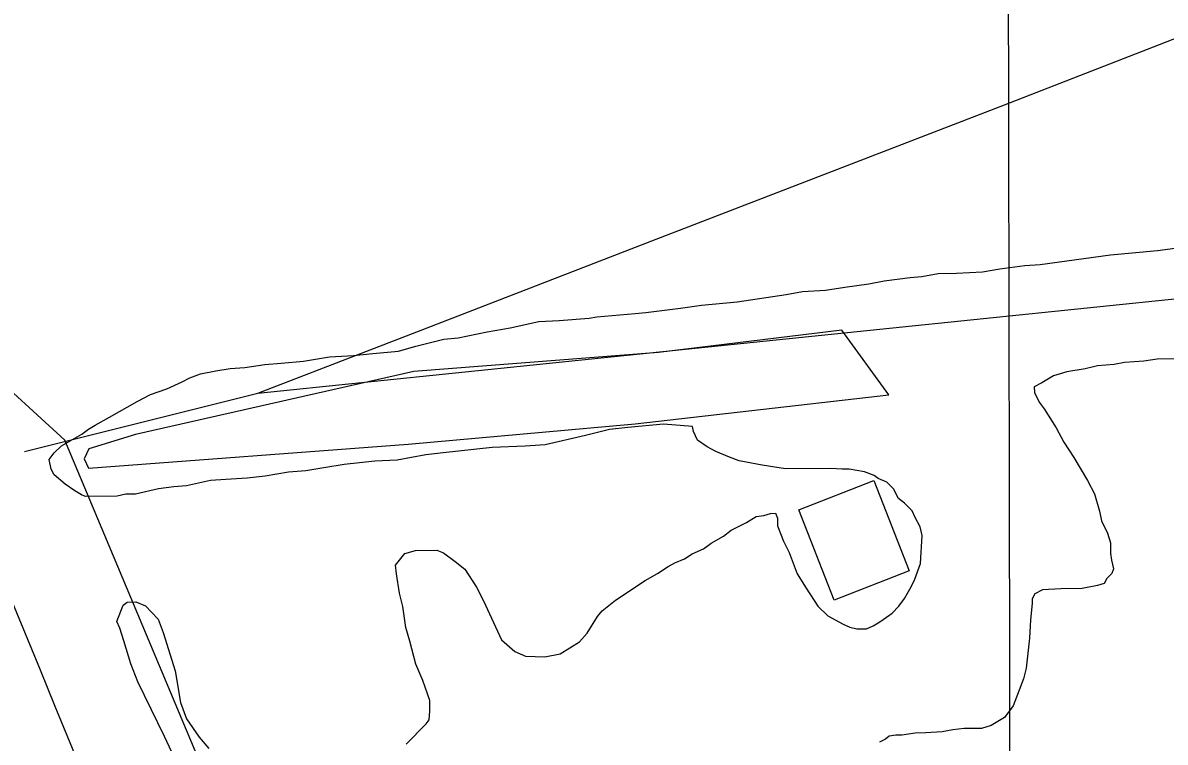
# Model space of a CAD drawing. Extents: x 3329297 to 3367176, y 649250 to 674653.
# Drawn here: x 3343401 to 3344010, y 667229 to 667612 of the extents above; entities that cross this region are included whole.
import ezdxf

# ---------------------------------------------------------------- set-up
doc = ezdxf.new("R2010")
doc.units = 0
for name, color, linetype in [('V-BLDG-OTLN', 7, 'Continuous'), ('V-GRID-MAJR', 7, 'Continuous'), ('V-ROAD-CNTR', 7, 'Continuous'), ('V-SITE-VEGE', 7, 'Continuous'), ('V-TOPO-SHOR', 7, 'Continuous')]:
    doc.layers.add(name, color=color, linetype=linetype)

msp = doc.modelspace()

# ---------------------------------------------------------------- linework, layer by layer
at = {"layer": 'V-BLDG-OTLN'}
msp.add_lwpolyline([(3343854.714, 667368.605), (3343873.549, 667320.458), (3343833.595, 667304.828), (3343814.7600000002, 667352.974)], close=True, dxfattribs=at)
at = {"layer": 'V-GRID-MAJR'}
msp.add_spline([(3343949.253, 654651.929), (3343938.678, 660710.256), (3343928.099, 666771.667), (3343917.519, 672833.103), (3343917.514, 672836.161)], degree=3, dxfattribs=at)
at = {"layer": 'V-ROAD-CNTR'}
msp.add_arc((4432385.039839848, 1115911.7993379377), 1177772.2544960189, 202.29730234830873, 202.42774957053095, dxfattribs=at)
at = {"layer": 'V-SITE-VEGE'}
for p, q in [((3343943.433, 667483.6680000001), (3343980.856, 667488.74)), ((3343980.856, 667488.74), (3344005.987, 667491.098)), ((3344005.987, 667491.098), (3344023.418, 667493.363)), ((3343921.897, 667481.351), (3343935.227, 667483.0530000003)), ((3343935.227, 667483.053), (3343943.433, 667483.6680000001)), ((3343860.358, 667474.959), (3343874.203, 667476.6670000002)), ((3343874.203, 667476.667), (3343880.355, 667477.255)), ((3343880.355, 667477.255), (3343889.063, 667478.902)), ((3343889.063, 667478.902), (3343898.8200000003, 667479.0209999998)), ((3343898.8200000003, 667479.0209999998), (3343912.674, 667479.701)), ((3343912.674, 667479.701), (3343921.897, 667481.351)), ((3343816.7830000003, 667469.299), (3343829.098, 667469.96)), ((3343829.098, 667469.96), (3343839.346, 667471.6250000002)), ((3343839.346, 667471.625), (3343852.162, 667473.321)), ((3343852.162, 667473.321), (3343860.358, 667474.959)), ((3343762.957, 667461.973), (3343781.932, 667463.743)), ((3343781.932, 667463.743), (3343808.073, 667467.652)), ((3343808.073, 667467.652), (3343816.7830000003, 667469.299)), ((3343727.582, 667457.439), (3343733.222, 667458.0200000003)), ((3343733.222, 667458.02), (3343751.681, 667460.2979999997)), ((3343751.681, 667460.2980000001), (3343762.957, 667461.9730000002)), ((3343660.9220000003, 667449.957), (3343676.286, 667453.224)), ((3343676.286, 667453.224), (3343687.063, 667453.8670000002)), ((3343687.063, 667453.8669999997), (3343702.965, 667455.0879999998)), ((3343702.965, 667455.088), (3343707.065, 667455.6510000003)), ((3343707.065, 667455.6510000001), (3343727.582, 667457.439)), ((3343633.262, 667444.4869999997), (3343648.626, 667447.7559999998)), ((3343648.626, 667447.756), (3343660.9220000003, 667449.957)), ((3343837.732, 667448.72), (3343739.93, 667436.7110000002)), ((3343862.728, 667414.187), (3343837.732, 667448.72)), ((3343601.512, 667437.43), (3343610.721, 667440.1090000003)), ((3343610.721, 667440.109), (3343625.5670000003, 667443.881)), ((3343625.5670000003, 667443.881), (3343633.262, 667444.487)), ((3343550.742, 667432.1950000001), (3343564.58, 667434.415)), ((3343564.58, 667434.415), (3343577.407, 667435.085)), ((3343577.407, 667435.085), (3343587.663, 667436.236)), ((3343587.663, 667436.236), (3343601.512, 667437.43)), ((3343739.93, 667436.711), (3343609.648, 667426.537)), ((3344023.316, 667433.387), (3344005.86, 667433.176)), ((3343504.08, 667427.01), (3343511.768, 667428.13)), ((3343511.768, 667428.13), (3343519.4620000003, 667428.736)), ((3343519.4620000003, 667428.7359999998), (3343530.225, 667430.405)), ((3343530.225, 667430.405), (3343538.947, 667431.0260000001)), ((3343538.947, 667431.0260000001), (3343550.742, 667432.1950000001)), ((3343967.411, 667428.091), (3343957.6750000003, 667426.432)), ((3343974.0670000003, 667429.711), (3343967.411, 667428.091)), ((3343982.788, 667430.329), (3343974.0670000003, 667429.711)), ((3343988.424, 667431.425), (3343982.788, 667430.329)), ((3343998.684, 667432.062), (3343988.424, 667431.425)), ((3344005.86, 667433.176), (3343998.684, 667432.062)), ((3343609.648, 667426.537), (3343461.234, 667393.025)), ((3343478.009, 667417.452), (3343486.178, 667421.1440000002)), ((3343486.178, 667421.144), (3343490.2600000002, 667423.247)), ((3343490.2600000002, 667423.247), (3343495.884, 667425.3690000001)), ((3343495.884, 667425.3690000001), (3343504.08, 667427.01)), ((3343950.5130000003, 667424.292), (3343944.396, 667420.6240000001)), ((3343957.6750000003, 667426.432), (3343950.5130000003, 667424.292)), ((3343469.3170000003, 667414.267), (3343478.009, 667417.452)), ((3343944.396, 667420.6240000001), (3343940.312, 667418.5210000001)), ((3343940.312, 667418.5210000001), (3343940.3510000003, 667415.4400000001)), ((3343940.3510000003, 667415.4400000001), (3343942.981, 667410.337)), ((3343447.3850000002, 667402.192), (3343462.174, 667410.583)), ((3343462.174, 667410.583), (3343469.3170000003, 667414.267)), ((3343727.509, 667398.676), (3343862.728, 667414.187)), ((3343942.981, 667410.337), (3343945.59, 667406.773)), ((3343945.59, 667406.773), (3343951.875, 667396.58)), ((3343436.164, 667395.894), (3343439.734, 667397.992)), ((3343439.734, 667397.992), (3343447.3850000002, 667402.192)), ((3343606.515, 667387.8289999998), (3343727.509, 667398.6759999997)), ((3343723.693, 667396.802), (3343713.953, 667395.659)), ((3343742.6720000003, 667398.571), (3343723.693, 667396.802)), ((3343758.091, 667397.2170000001), (3343742.6720000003, 667398.5709999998)), ((3343758.636, 667394.657), (3343758.091, 667397.2170000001)), ((3343426.485, 667389.615), (3343432.603, 667393.283)), ((3343432.603, 667393.283), (3343436.164, 667395.894)), ((3343461.234, 667393.025), (3343436.322, 667385.376)), ((3343701.1550000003, 667392.425), (3343679.649, 667387.541)), ((3343713.953, 667395.659), (3343701.1550000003, 667392.425)), ((3343760.7460000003, 667390.062), (3343758.636, 667394.657)), ((3343951.875, 667396.58), (3343956.076, 667388.9289999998)), ((3343417.833, 667383.348), (3343421.896, 667386.9940000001)), ((3343421.896, 667386.9940000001), (3343426.485, 667389.615)), ((3343436.322, 667385.376), (3343433.95, 667380.139)), ((3343436.203, 667375.081), (3343606.515, 667387.8289999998)), ((3343651.423, 667386.1730000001), (3343625.272, 667383.289)), ((3343668.872, 667386.898), (3343651.423, 667386.1730000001)), ((3343679.649, 667387.541), (3343668.872, 667386.8979999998)), ((3343765.921, 667386.531), (3343760.7460000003, 667390.062)), ((3343770.576, 667384.018), (3343765.921, 667386.531)), ((3343956.076, 667388.9289999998), (3343961.308, 667380.7760000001)), ((3343415.307, 667379.723), (3343417.833, 667383.348)), ((3343416.397, 667374.603), (3343415.307, 667379.723)), ((3343433.95, 667380.139), (3343436.203, 667375.081)), ((3343588.8710000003, 667378.742), (3343572.461, 667377.004)), ((3343600.674, 667379.398), (3343588.8710000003, 667378.7419999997)), ((3343616.046, 667382.15), (3343600.674, 667379.398)), ((3343625.272, 667383.289), (3343616.046, 667382.15)), ((3343777.799, 667381.0260000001), (3343770.576, 667384.018)), ((3343782.9560000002, 667379.035), (3343777.799, 667381.0260000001)), ((3343795.31, 667376.617), (3343782.9560000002, 667379.035)), ((3343961.308, 667380.7760000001), (3343968.644, 667368.5430000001)), ((3343417.974, 667371.542), (3343416.397, 667374.603)), ((3343542.728, 667373.049), (3343530.432, 667370.8470000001)), ((3343551.9620000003, 667373.674), (3343542.728, 667373.049)), ((3343561.698, 667375.332), (3343551.9620000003, 667373.674)), ((3343572.461, 667377.004), (3343561.698, 667375.3319999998)), ((3343801.9960000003, 667375.67), (3343795.31, 667376.617)), ((3343807.6550000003, 667374.712), (3343801.9960000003, 667375.67)), ((3343831.785, 667375.003), (3343807.6550000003, 667374.712)), ((3343837.951, 667374.564), (3343831.785, 667375.003)), ((3343841.545, 667374.607), (3343837.951, 667374.564)), ((3343849.776, 667373.1659999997), (3343841.545, 667374.6069999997)), ((3343854.935, 667371.175), (3343849.776, 667373.166)), ((3343423.684, 667366.4770000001), (3343417.974, 667371.542)), ((3343428.859, 667362.944), (3343423.684, 667366.4770000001)), ((3343501.1920000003, 667368.439), (3343488.3880000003, 667365.7170000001)), ((3343509.401, 667369.051), (3343501.1920000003, 667368.439)), ((3343520.6890000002, 667369.703), (3343509.401, 667369.0509999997)), ((3343530.432, 667370.8470000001), (3343520.6890000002, 667369.703)), ((3343857.0100000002, 667369.659), (3343854.935, 667371.175)), ((3343861.6550000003, 667367.6630000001), (3343857.0100000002, 667369.659)), ((3343865.292, 667364.111), (3343861.6550000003, 667367.6630000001)), ((3343968.644, 667368.5430000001), (3343972.324, 667361.4)), ((3343432.48, 667360.935), (3343428.859, 667362.944)), ((3343434.546, 667359.931), (3343432.48, 667360.935)), ((3343456.095, 667361.22), (3343451.487, 667360.136)), ((3343461.23, 667361.281), (3343456.095, 667361.22)), ((3343473.52, 667363.997), (3343461.23, 667361.281)), ((3343481.722, 667365.123), (3343473.52, 667363.997)), ((3343488.3880000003, 667365.7170000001), (3343481.722, 667365.1229999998)), ((3343867.9220000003, 667359.01), (3343865.292, 667364.111)), ((3343972.324, 667361.4), (3343975.003, 667352.1879999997)), ((3343451.487, 667360.136), (3343434.546, 667359.931)), ((3343871.032, 667356.479), (3343867.9220000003, 667359.01)), ((3343875.19, 667352.421), (3343871.032, 667356.479)), ((3343786.948, 667346.22), (3343792.0470000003, 667349.3640000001)), ((3343792.0470000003, 667349.3640000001), (3343796.145, 667349.9270000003)), ((3343796.145, 667349.927), (3343799.727, 667350.996)), ((3343799.727, 667350.996), (3343802.293, 667351.027)), ((3343802.293, 667351.027), (3343803.352, 667348.473)), ((3343803.352, 667348.473), (3343803.401, 667344.365)), ((3343876.773, 667348.846), (3343875.19, 667352.421)), ((3343879.403, 667343.7440000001), (3343876.773, 667348.846)), ((3343975.003, 667352.1879999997), (3343976.093, 667347.068)), ((3343774.715, 667338.884), (3343778.784, 667342.014)), ((3343778.784, 667342.014), (3343786.948, 667346.22)), ((3343803.401, 667344.365), (3343806.582, 667336.187)), ((3343880.486, 667339.132), (3343879.403, 667343.7440000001)), ((3343976.093, 667347.068), (3343979.255, 667340.43)), ((3343768.0840000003, 667335.21), (3343774.715, 667338.8839999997)), ((3343806.582, 667336.187), (3343809.736, 667330.066)), ((3343879.6380000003, 667324.235), (3343880.486, 667339.132)), ((3343979.255, 667340.43), (3343980.856, 667335.3150000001)), ((3343604.8680000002, 667329.642), (3343610.4960000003, 667331.251)), ((3343610.4960000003, 667331.2509999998), (3343621.793, 667331.3859999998)), ((3343621.793, 667331.386), (3343625.403, 667329.8910000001)), ((3343625.403, 667329.8910000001), (3343631.6210000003, 667325.345)), ((3343757.8850000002, 667329.439), (3343764.012, 667332.081)), ((3343764.012, 667332.081), (3343768.0840000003, 667335.21)), ((3343809.736, 667330.066), (3343813.9790000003, 667318.8200000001)), ((3343980.856, 667335.3150000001), (3343980.924, 667329.6680000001)), ((3343599.81, 667323.42), (3343604.8680000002, 667329.642)), ((3343631.6210000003, 667325.345), (3343636.805, 667321.2980000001)), ((3343745.13, 667322.609), (3343748.697, 667324.706)), ((3343748.697, 667324.706), (3343753.809, 667326.821)), ((3343753.809, 667326.821), (3343757.8850000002, 667329.439)), ((3343876.656, 667315.983), (3343879.6380000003, 667324.235)), ((3343980.924, 667329.6680000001), (3343981.481, 667326.08)), ((3343981.481, 667326.08), (3343982.5640000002, 667321.4720000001)), ((3343600.379, 667318.806), (3343599.81, 667323.42)), ((3343602.044, 667308.555), (3343600.379, 667318.806)), ((3343636.805, 667321.2980000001), (3343643.0840000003, 667311.6190000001)), ((3343732.895, 667315.273), (3343739.526, 667318.947)), ((3343739.526, 667318.947), (3343745.13, 667322.609)), ((3343813.9790000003, 667318.8200000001), (3343818.694, 667311.175)), ((3343981.5670000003, 667318.894), (3343979.032, 667316.295)), ((3343982.5640000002, 667321.4720000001), (3343981.5670000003, 667318.894)), ((3343643.0840000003, 667311.6190000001), (3343646.762, 667304.476)), ((3343717.105, 667304.812), (3343732.895, 667315.273)), ((3343871.1350000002, 667305.647), (3343874.653, 667311.851)), ((3343874.653, 667311.851), (3343876.656, 667315.983)), ((3343973.9420000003, 667312.639), (3343965.7460000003, 667311.001)), ((3343977.522, 667313.708), (3343973.9420000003, 667312.639)), ((3343979.032, 667316.295), (3343977.522, 667313.708)), ((3343603.67, 667301.387), (3343602.044, 667308.555)), ((3343818.694, 667311.175), (3343824.973, 667301.496)), ((3343868.1040000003, 667301.502), (3343871.1350000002, 667305.647)), ((3343940.6210000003, 667308.1289999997), (3343939.112, 667305.5430000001)), ((3343939.112, 667305.5430000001), (3343939.143, 667302.9770000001)), ((3343944.703, 667310.2329999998), (3343940.6210000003, 667308.1289999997)), ((3343954.452, 667310.866), (3343944.703, 667310.2329999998)), ((3343965.7460000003, 667311.001), (3343954.452, 667310.866)), ((3343451.2660000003, 667293.384), (3343454.756, 667302.155)), ((3343454.756, 667302.155), (3343456.792, 667303.72)), ((3343456.792, 667303.72), (3343461.412, 667303.775)), ((3343461.412, 667303.775), (3343466.571, 667301.785)), ((3343466.571, 667301.785), (3343473.3310000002, 667294.6759999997)), ((3343605.345, 667290.111), (3343603.67, 667301.387)), ((3343646.762, 667304.476), (3343656.259, 667283.537)), ((3343709.986, 667299.077), (3343717.105, 667304.812)), ((3343824.973, 667301.496), (3343830.169, 667296.4230000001)), ((3343864.553, 667297.867), (3343868.1040000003, 667301.502)), ((3343939.143, 667302.9770000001), (3343938.221, 667294.236)), ((3343452.8510000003, 667289.808), (3343451.2660000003, 667293.384)), ((3343473.3310000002, 667294.676), (3343475.986, 667287.52)), ((3343701.913, 667287.1699999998), (3343707.455, 667295.966)), ((3343707.455, 667295.966), (3343709.986, 667299.077)), ((3343830.169, 667296.4230000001), (3343838.438, 667291.9010000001)), ((3343857.933, 667293.165), (3343861.4990000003, 667295.7739999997)), ((3343861.4990000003, 667295.774), (3343864.553, 667297.867)), ((3343938.221, 667294.236), (3343937.826, 667284.475)), ((3343454.985, 667283.158), (3343452.8510000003, 667289.808)), ((3343475.986, 667287.52), (3343482.394, 667267.061)), ((3343607.488, 667282.9489999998), (3343605.345, 667290.111)), ((3343697.862, 667282.501), (3343701.913, 667287.1699999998)), ((3343838.438, 667291.9010000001), (3343842.049, 667290.406)), ((3343842.049, 667290.406), (3343845.656, 667289.425)), ((3343845.656, 667289.425), (3343850.79, 667289.484)), ((3343850.79, 667289.484), (3343854.366, 667291.067)), ((3343854.366, 667291.067), (3343857.933, 667293.165)), ((3343458.727, 667270.88), (3343454.985, 667283.158)), ((3343610.715, 667270.667), (3343607.488, 667282.9489999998)), ((3343656.259, 667283.537), (3343663.521, 667277.4670000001)), ((3343687.669, 667276.215), (3343697.862, 667282.501)), ((3343937.826, 667284.475), (3343935.964, 667268.535)), ((3343663.521, 667277.4670000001), (3343669.2, 667274.9659999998)), ((3343679.471, 667274.5769999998), (3343687.669, 667276.215)), ((3343462.44, 667261.171), (3343458.727, 667270.88)), ((3343614.416, 667261.9799999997), (3343610.715, 667270.667)), ((3343669.2, 667274.966), (3343679.471, 667274.577)), ((3343482.394, 667267.061), (3343485.165, 667250.1510000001)), ((3343934.494, 667262.871), (3343929.019, 667248.4259999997)), ((3343935.964, 667268.535), (3343934.494, 667262.871)), ((3343476.6550000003, 667232.0750000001), (3343462.44, 667261.171)), ((3343618.139, 667251.242), (3343614.416, 667261.9799999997)), ((3343618.2090000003, 667245.596), (3343618.139, 667251.242)), ((3343485.165, 667250.1510000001), (3343488.3510000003, 667241.459)), ((3343617.75, 667240.969), (3343618.2090000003, 667245.596)), ((3343929.019, 667248.4259999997), (3343924.473, 667242.21)), ((3343488.3510000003, 667241.459), (3343495.142, 667231.784)), ((3343605.585, 667227.985), (3343616.235, 667238.8969999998)), ((3343616.235, 667238.8969999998), (3343617.75, 667240.969)), ((3343924.473, 667242.21), (3343917.336, 667238.0160000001)), ((3343866.566, 667232.781), (3343862.978, 667232.224)), ((3343869.646, 667232.818), (3343866.566, 667232.781)), ((3343876.8200000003, 667233.932), (3343869.646, 667232.818)), ((3343882.468, 667234), (3343876.8200000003, 667233.932)), ((3343891.191, 667234.618), (3343882.468, 667233.9999999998)), ((3343896.825, 667235.714), (3343891.191, 667234.618)), ((3343902.9790000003, 667236.302), (3343896.825, 667235.714)), ((3343912.22, 667236.415), (3343902.9790000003, 667236.302)), ((3343917.336, 667238.0160000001), (3343912.22, 667236.415)), ((3343490.883, 667201.953), (3343476.6550000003, 667232.0750000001)), ((3343495.142, 667231.784), (3343500.3510000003, 667225.685)), ((3343860.944, 667230.66), (3343857.882, 667229.0830000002)), ((3343862.978, 667232.224), (3343860.944, 667230.66))]:
    msp.add_line(p, q, dxfattribs=at)
at = {"layer": 'V-TOPO-SHOR'}
msp.add_line((3343526.4930000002, 667415.076), (3345815.717, 667650.666), dxfattribs=at)
for points in [[(3343814.5950197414, 666459.6216464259), (3343732.940272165, 666652.8378595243), (3343588.1684624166, 667006.0505164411), (3343584.4432320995, 667022.0550497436), (3343577.0230362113, 667038.0525988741), (3343567.151170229, 667047.8872159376), (3343423.6319681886, 667390.0173041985), (3343394.0210263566, 667417.0578450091), (3343377.946651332, 667450.2822704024), (3343257.898739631, 667755.506936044), (3343224.488069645, 667837.9649762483), (3343082.184226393, 668188.7189788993), (3342926.2786307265, 668567.7754422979), (3342856.986996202, 668736.3818321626), (3342860.647040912, 668754.8636441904), (3342829.7951316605, 668786.8284777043), (3342812.382010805, 668876.7067137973), (3342760.403390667, 669008.3960407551)], [(3343402.092, 667384.041), (3343526.4930000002, 667415.076), (3343613.437, 667448.6410000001), (3343736.401, 667496.316), (3343924.389, 667568.76), (3344186.742, 667671.103), (3344277.399, 667705.437)]]:
    msp.add_lwpolyline(points, dxfattribs=at)

doc.saveas('drawing.dxf')
